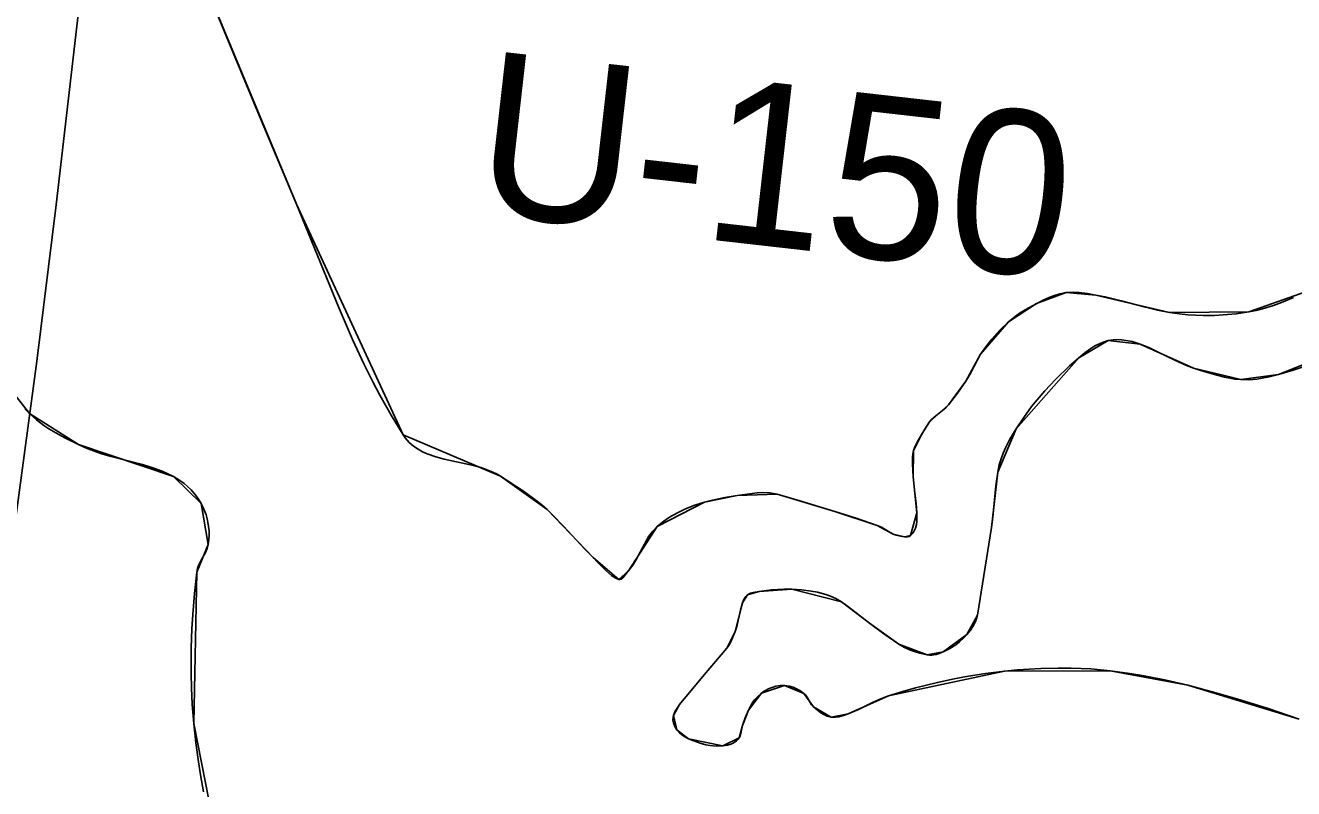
# Model space of a CAD drawing. Extents: x 3180038 to 3217926, y 922069 to 947485.
# Drawn here: x 3211600 to 3212244, y 928263 to 928651 of the extents above; entities that cross this region are included whole.
import ezdxf

# ---------------------------------------------------------------- set-up
doc = ezdxf.new("R2010")
doc.units = 0
for name, color, linetype in [('V-RIVR-RANG-IDEN', 7, 'Continuous'), ('V-SITE-VEGE', 7, 'Continuous'), ('V-TOPO-MINR', 7, 'Continuous'), ('V-TOPO-SHOR', 7, 'Continuous')]:
    doc.layers.add(name, color=color, linetype=linetype)

msp = doc.modelspace()

# ---------------------------------------------------------------- linework, layer by layer
at = {"layer": 'V-SITE-VEGE'}
for p, q in [((3211701.58, 928645.8), (3211675.95, 928709.14)), ((3211719.37, 928602.97), (3211701.58, 928645.8)), ((3211737.31, 928560.18), (3211719.37, 928602.97)), ((3211758.65, 928507.98), (3211737.31, 928560.18)), ((3212117.33, 928511.51), (3212109.4, 928507.35)), ((3212120.1, 928512.79), (3212117.33, 928511.51)), ((3212122.2, 928513.62), (3212120.1, 928512.79)), ((3212125.4, 928514.62), (3212122.2, 928513.62)), ((3212128.68, 928515.21), (3212125.4, 928514.62)), ((3212132.44, 928515.37), (3212128.68, 928515.21)), ((3212135.28, 928515.22), (3212132.44, 928515.37)), ((3212139.54, 928514.7), (3212135.28, 928515.22)), ((3212143.75, 928513.98), (3212139.54, 928514.7)), ((3212148.47, 928513.03), (3212143.75, 928513.98)), ((3212156.68, 928511.01), (3212148.47, 928513.03)), ((3212168.95, 928507.74), (3212156.68, 928511.01)), ((3212244.34, 928512.76), (3212238.21, 928510.2)), ((3211765.88, 928491.37), (3211758.65, 928507.98)), ((3212105.34, 928504.9), (3212102.74, 928503.11)), ((3212109.4, 928507.35), (3212105.34, 928504.9)), ((3212175.11, 928506.27), (3212168.95, 928507.74)), ((3212181.3, 928505.1), (3212175.11, 928506.27)), ((3212186.25, 928504.42), (3212181.3, 928505.1)), ((3212190.63, 928503.99), (3212186.25, 928504.42)), ((3212215.04, 928504.45), (3212208.52, 928503.84)), ((3212221.49, 928505.41), (3212215.04, 928504.45)), ((3212225.26, 928506.18), (3212221.49, 928505.41)), ((3212228.5, 928506.99), (3212225.26, 928506.18)), ((3212234.08, 928508.7), (3212228.5, 928506.99)), ((3212238.21, 928510.2), (3212234.08, 928508.7)), ((3212099.4, 928500.43), (3212094.9, 928496.14)), ((3212102.74, 928503.11), (3212099.4, 928500.43)), ((3212198.35, 928503.6), (3212190.63, 928503.99)), ((3212204.17, 928503.64), (3212198.35, 928503.6)), ((3212208.52, 928503.84), (3212204.17, 928503.64)), ((3212090.82, 928491.57), (3212088.31, 928488.36)), ((3212094.9, 928496.14), (3212090.82, 928491.57)), ((3211771.65, 928479.03), (3211765.88, 928491.37)), ((3212088.31, 928488.36), (3212085.22, 928483.86)), ((3212138.15, 928484.59), (3212141.23, 928486.81)), ((3212141.23, 928486.81), (3212143.34, 928488.1)), ((3212143.34, 928488.1), (3212146.26, 928489.54)), ((3212146.26, 928489.54), (3212147.98, 928490.2)), ((3212147.98, 928490.2), (3212150.01, 928490.79)), ((3212150.01, 928490.79), (3212152.53, 928491.21)), ((3212152.53, 928491.21), (3212155.12, 928491.32)), ((3212155.12, 928491.32), (3212156.87, 928491.23)), ((3212156.87, 928491.23), (3212159.2, 928490.94)), ((3212159.2, 928490.94), (3212162.29, 928490.29)), ((3212162.29, 928490.29), (3212166.24, 928489.05)), ((3212166.24, 928489.05), (3212170.76, 928487.22)), ((3212170.76, 928487.22), (3212175.19, 928485.17)), ((3212175.19, 928485.17), (3212183.96, 928480.84)), ((3211776.22, 928469.85), (3211771.65, 928479.03)), ((3212083.72, 928481.34), (3212079.65, 928473.55)), ((3212085.22, 928483.86), (3212083.72, 928481.34)), ((3212130.46, 928477.93), (3212135.15, 928482.12)), ((3212135.15, 928482.12), (3212138.15, 928484.59)), ((3212183.96, 928480.84), (3212189.94, 928478.16)), ((3212079.65, 928473.55), (3212077.7, 928470.17)), ((3212123.26, 928471.03), (3212130.46, 928477.93)), ((3212189.94, 928478.16), (3212193.47, 928476.82)), ((3212193.47, 928476.82), (3212199.35, 928474.87)), ((3212199.35, 928474.87), (3212205.26, 928473.15)), ((3212205.26, 928473.15), (3212209.23, 928472.2)), ((3212209.23, 928472.2), (3212214.52, 928471.28)), ((3212228.31, 928471.66), (3212231.91, 928472.4)), ((3212231.91, 928472.4), (3212236.68, 928473.61)), ((3212236.68, 928473.61), (3212244.1, 928475.76)), ((3212244.1, 928475.76), (3212251.3, 928478.22)), ((3211779.81, 928463.02), (3211776.22, 928469.85)), ((3212077.7, 928470.17), (3212073.52, 928464.01)), ((3212117.79, 928465.24), (3212123.26, 928471.03)), ((3212214.52, 928471.28), (3212217.56, 928470.95)), ((3212217.56, 928470.95), (3212221.57, 928470.88)), ((3212221.57, 928470.88), (3212225.61, 928471.23)), ((3212225.61, 928471.23), (3212228.31, 928471.66)), ((3211785.51, 928452.86), (3211779.81, 928463.02)), ((3212073.52, 928464.01), (3212068.95, 928458.13)), ((3212111.11, 928457.25), (3212113.91, 928460.74)), ((3212113.91, 928460.74), (3212117.79, 928465.24)), ((3211601.61, 928453.69), (3211599.3, 928456.08)), ((3211605.14, 928450.53), (3211601.61, 928453.69)), ((3211791.62, 928442.82), (3211785.51, 928452.86)), ((3212065.82, 928455.2), (3212062.38, 928452.57)), ((3212067.47, 928456.58), (3212065.82, 928455.2)), ((3212068.95, 928458.13), (3212067.47, 928456.58)), ((3212107.09, 928451.78), (3212111.11, 928457.25)), ((3211608.88, 928447.72), (3211605.14, 928450.53)), ((3211611.48, 928446.01), (3211608.88, 928447.72)), ((3212057.27, 928446.57), (3212053.64, 928440.42)), ((3212059.19, 928449.43), (3212057.27, 928446.57)), ((3212060.25, 928450.67), (3212059.19, 928449.43)), ((3212062.38, 928452.57), (3212060.25, 928450.67)), ((3212103.26, 928445.97), (3212107.09, 928451.78)), ((3211615.03, 928443.89), (3211611.48, 928446.01)), ((3211619.89, 928441.27), (3211615.03, 928443.89)), ((3211626.47, 928437.95), (3211619.89, 928441.27)), ((3211792.58, 928441.42), (3211791.62, 928442.82)), ((3211794.69, 928439.02), (3211792.58, 928441.42)), ((3212053.64, 928440.42), (3212051.96, 928437.18)), ((3212098.02, 928436.66), (3212100.12, 928440.68)), ((3212100.12, 928440.68), (3212103.26, 928445.97)), ((3211629.38, 928436.59), (3211626.47, 928437.95)), ((3211632.35, 928435.37), (3211629.38, 928436.59)), ((3211638.4, 928433.3), (3211632.35, 928435.37)), ((3211796.91, 928437.09), (3211794.69, 928439.02)), ((3211799.19, 928435.55), (3211796.91, 928437.09)), ((3211801.48, 928434.3), (3211799.19, 928435.55)), ((3211803.75, 928433.29), (3211801.48, 928434.3)), ((3212051.15, 928434.86), (3212050.79, 928433.21)), ((3212051.96, 928437.18), (3212051.15, 928434.86)), ((3212095.75, 928431.25), (3212096.65, 928433.59)), ((3212096.65, 928433.59), (3212098.02, 928436.66)), ((3211642.5, 928432.12), (3211638.4, 928433.3)), ((3211659.13, 928427.77), (3211642.5, 928432.12)), ((3211663.84, 928426.31), (3211659.13, 928427.77)), ((3211808.25, 928431.71), (3211803.75, 928433.29)), ((3211812.39, 928430.59), (3211808.25, 928431.71)), ((3211827.41, 928427.24), (3211812.39, 928430.59)), ((3211831.07, 928426.23), (3211827.41, 928427.24)), ((3212050.6, 928431.55), (3212050.54, 928428.21)), ((3212050.54, 928428.21), (3212050.96, 928421.54)), ((3212050.79, 928433.21), (3212050.6, 928431.55)), ((3212093.89, 928423.98), (3212094.65, 928427.67)), ((3212094.65, 928427.67), (3212095.75, 928431.25)), ((3211669.15, 928424.35), (3211663.84, 928426.31)), ((3211671.93, 928423.14), (3211669.15, 928424.35)), ((3211674.87, 928421.68), (3211671.93, 928423.14)), ((3211677.63, 928420.05), (3211674.87, 928421.68)), ((3211833.73, 928425.34), (3211831.07, 928426.23)), ((3211837.55, 928423.76), (3211833.73, 928425.34)), ((3211839.36, 928422.83), (3211837.55, 928423.76)), ((3211841.1, 928421.79), (3211839.36, 928422.83)), ((3211853.35, 928413.85), (3211841.1, 928421.79)), ((3212050.96, 928421.54), (3212051.57, 928414.67)), ((3212093, 928416.93), (3212093.89, 928423.98)), ((3211680.18, 928418.21), (3211677.63, 928420.05)), ((3211681.77, 928416.87), (3211680.18, 928418.21)), ((3211683.75, 928414.91), (3211681.77, 928416.87)), ((3211686.18, 928412), (3211683.75, 928414.91)), ((3212051.57, 928414.67), (3212052.37, 928407.8)), ((3212091.48, 928401.05), (3212093, 928416.93)), ((3211687.47, 928410.18), (3211686.18, 928412)), ((3211688.86, 928407.94), (3211687.47, 928410.18)), ((3211690.33, 928405.07), (3211688.86, 928407.94)), ((3211859.28, 928409.58), (3211853.35, 928413.85)), ((3211862.13, 928407.28), (3211859.28, 928409.58)), ((3211944.84, 928408.58), (3211939.95, 928407.05)), ((3211948.96, 928409.66), (3211944.84, 928408.58)), ((3211955.14, 928410.99), (3211948.96, 928409.66)), ((3211961.39, 928411.96), (3211955.14, 928410.99)), ((3211971.64, 928413.35), (3211961.39, 928411.96)), ((3211974.21, 928413.51), (3211971.64, 928413.35)), ((3211978.01, 928413.39), (3211974.21, 928413.51)), ((3211979.89, 928413.13), (3211978.01, 928413.39)), ((3211981.74, 928412.7), (3211979.89, 928413.13)), ((3212011.06, 928403.97), (3211981.74, 928412.7)), ((3212052.37, 928407.8), (3212052.73, 928403.22)), ((3211691.45, 928402.13), (3211690.33, 928405.07)), ((3211692.01, 928400.14), (3211691.45, 928402.13)), ((3211864.89, 928404.86), (3211862.13, 928407.28)), ((3211867.92, 928401.94), (3211864.89, 928404.86)), ((3211872.98, 928396.67), (3211867.92, 928401.94)), ((3211928.14, 928401.67), (3211925.95, 928400.28)), ((3211932.12, 928403.82), (3211928.14, 928401.67)), ((3211935.2, 928405.23), (3211932.12, 928403.82)), ((3211939.95, 928407.05), (3211935.2, 928405.23)), ((3212021.9, 928400.52), (3212011.06, 928403.97)), ((3212052.73, 928403.22), (3212052.84, 928398.8)), ((3211692.54, 928397.48), (3211692.01, 928400.14)), ((3211692.89, 928393.93), (3211692.54, 928397.48)), ((3211884.19, 928384.53), (3211872.98, 928396.67)), ((3211920.82, 928396.33), (3211918.51, 928393.96)), ((3211923.51, 928398.54), (3211920.82, 928396.33)), ((3211925.95, 928400.28), (3211923.51, 928398.54)), ((3212032.66, 928396.84), (3212021.9, 928400.52)), ((3212034.74, 928395.9), (3212032.66, 928396.84)), ((3212039.2, 928393.23), (3212034.74, 928395.9)), ((3212052.16, 928395.42), (3212051.66, 928394.34)), ((3212052.68, 928397.34), (3212052.16, 928395.42)), ((3212052.84, 928398.8), (3212052.68, 928397.34)), ((3212083.65, 928351.25), (3212090.77, 928395.78)), ((3212090.77, 928395.78), (3212091.48, 928401.05)), ((3211692.45, 928387.16), (3211692.78, 928389.67)), ((3211692.78, 928389.67), (3211692.91, 928391.93)), ((3211692.91, 928391.93), (3211692.89, 928393.93)), ((3211915.47, 928389.57), (3211909.93, 928379.11)), ((3211916.59, 928391.38), (3211915.47, 928389.57)), ((3211918.51, 928393.96), (3211916.59, 928391.38)), ((3212040.81, 928392.43), (3212039.2, 928393.23)), ((3212042.24, 928391.9), (3212040.81, 928392.43)), ((3212044.39, 928391.36), (3212042.24, 928391.9)), ((3212046.54, 928391.02), (3212044.39, 928391.36)), ((3212048.08, 928390.97), (3212046.54, 928391.02)), ((3212048.85, 928391.2), (3212048.08, 928390.97)), ((3212049.62, 928391.74), (3212048.85, 928391.2)), ((3212050.87, 928393.12), (3212049.62, 928391.74)), ((3212051.66, 928394.34), (3212050.87, 928393.12)), ((3211688.91, 928379.13), (3211691.04, 928383.12)), ((3211691.04, 928383.12), (3211691.9, 928385.12)), ((3211691.9, 928385.12), (3211692.45, 928387.16)), ((3211894.7, 928373.92), (3211884.19, 928384.53)), ((3211687.04, 928374.84), (3211687.6, 928376.43)), ((3211687.6, 928376.43), (3211688.91, 928379.13)), ((3211908.3, 928376.57), (3211903.32, 928370.26)), ((3211909.93, 928379.11), (3211908.3, 928376.57)), ((3211685.48, 928362.27), (3211686.65, 928372.99)), ((3211686.65, 928372.99), (3211687.04, 928374.84)), ((3211897.56, 928371.4), (3211894.7, 928373.92)), ((3211899.39, 928370.14), (3211897.56, 928371.4)), ((3211901.22, 928369.3), (3211899.39, 928370.14)), ((3211901.84, 928369.26), (3211901.22, 928369.3)), ((3211902.38, 928369.47), (3211901.84, 928369.26)), ((3211903.32, 928370.26), (3211902.38, 928369.47)), ((3211968.15, 928362.3), (3211969.61, 928362.76)), ((3211969.61, 928362.76), (3211972.6, 928363.24)), ((3211972.6, 928363.24), (3211978.85, 928364.02)), ((3211978.85, 928364.02), (3211985.1, 928364.41)), ((3211985.1, 928364.41), (3211989.26, 928364.36)), ((3211989.26, 928364.36), (3211994.16, 928364.04)), ((3211994.16, 928364.04), (3211999.07, 928363.47)), ((3211999.07, 928363.47), (3212002.32, 928362.87)), ((3212002.32, 928362.87), (3212006.57, 928361.73)), ((3211684.59, 928351.45), (3211685.48, 928362.27)), ((3211963.05, 928353.78), (3211964.11, 928357.44)), ((3211964.11, 928357.44), (3211964.8, 928359.14)), ((3211964.8, 928359.14), (3211965.79, 928360.68)), ((3211965.79, 928360.68), (3211966.74, 928361.53)), ((3211966.74, 928361.53), (3211968.15, 928362.3)), ((3212006.57, 928361.73), (3212008.95, 928360.87)), ((3212008.95, 928360.87), (3212011.59, 928359.67)), ((3212011.59, 928359.67), (3212014.5, 928357.98)), ((3212014.5, 928357.98), (3212018.23, 928355.32)), ((3211684.17, 928344.19), (3211684.59, 928351.45)), ((3211961.19, 928345.49), (3211963.05, 928353.78)), ((3212018.23, 928355.32), (3212028.64, 928347.08)), ((3212082.44, 928347.61), (3212083.31, 928349.88)), ((3212083.31, 928349.88), (3212083.65, 928351.25)), ((3211683.82, 928334.49), (3211684.17, 928344.19)), ((3211960.32, 928342.81), (3211961.19, 928345.49)), ((3212028.64, 928347.08), (3212036.01, 928341.73)), ((3212078.2, 928341.35), (3212080.02, 928343.63)), ((3212080.02, 928343.63), (3212081.58, 928345.98)), ((3212081.58, 928345.98), (3212082.44, 928347.61)), ((3211957.53, 928336.31), (3211958.59, 928338.4)), ((3211958.59, 928338.4), (3211960.32, 928342.81)), ((3212036.01, 928341.73), (3212043.61, 928336.5)), ((3212072.6, 928336.19), (3212074.5, 928337.66)), ((3212074.5, 928337.66), (3212076.89, 928339.9)), ((3212076.89, 928339.9), (3212078.2, 928341.35)), ((3211683.76, 928321.55), (3211683.82, 928334.49)), ((3211944.71, 928320.78), (3211956.21, 928334.39)), ((3211956.21, 928334.39), (3211957.53, 928336.31)), ((3212043.61, 928336.5), (3212046.49, 928334.81)), ((3212046.49, 928334.81), (3212049.5, 928333.42)), ((3212049.5, 928333.42), (3212051.56, 928332.65)), ((3212051.56, 928332.65), (3212054.34, 928331.8)), ((3212054.34, 928331.8), (3212058.04, 928330.99)), ((3212058.04, 928330.99), (3212059.17, 928330.87)), ((3212059.17, 928330.87), (3212060.31, 928330.88)), ((3212060.31, 928330.88), (3212062.62, 928331.24)), ((3212062.62, 928331.24), (3212064.16, 928331.7)), ((3212064.16, 928331.7), (3212066.18, 928332.53)), ((3212066.18, 928332.53), (3212069.54, 928334.26)), ((3212069.54, 928334.26), (3212072.6, 928336.19)), ((3212115.75, 928324.11), (3212103.96, 928323.38)), ((3212124.6, 928324.32), (3212115.75, 928324.11)), ((3212131.24, 928324.28), (3212124.6, 928324.32)), ((3212141.17, 928323.83), (3212131.24, 928324.28)), ((3212146.12, 928323.43), (3212141.17, 928323.83)), ((3211683.95, 928314.16), (3211683.76, 928321.55)), ((3211932.16, 928305.71), (3211944.71, 928320.78)), ((3212071.67, 928318.85), (3212063.23, 928317.01)), ((3212078.03, 928320.05), (3212071.67, 928318.85)), ((3212087.61, 928321.59), (3212078.03, 928320.05)), ((3212097.26, 928322.76), (3212087.61, 928321.59)), ((3212103.96, 928323.38), (3212097.26, 928322.76)), ((3212151.06, 928322.9), (3212146.12, 928323.43)), ((3212160.98, 928321.55), (3212151.06, 928322.9)), ((3212168.4, 928320.31), (3212160.98, 928321.55)), ((3212179.47, 928318.13), (3212168.4, 928320.31)), ((3212190.51, 928315.53), (3212179.47, 928318.13)), ((3211684.36, 928305.74), (3211683.95, 928314.16)), ((3211973.78, 928311.48), (3211971.87, 928309.84)), ((3211975.21, 928312.49), (3211973.78, 928311.48)), ((3211977.76, 928313.9), (3211975.21, 928312.49)), ((3211979.69, 928314.66), (3211977.76, 928313.9)), ((3211981.15, 928315.06), (3211979.69, 928314.66)), ((3211983.32, 928315.41), (3211981.15, 928315.06)), ((3211985.48, 928315.46), (3211983.32, 928315.41)), ((3211987.96, 928315.11), (3211985.48, 928315.46)), ((3211989.82, 928314.53), (3211987.96, 928315.11)), ((3211991.21, 928313.94), (3211989.82, 928314.53)), ((3211993.27, 928312.82), (3211991.21, 928313.94)), ((3211995.31, 928311.42), (3211993.27, 928312.82)), ((3211996.15, 928310.66), (3211995.31, 928311.42)), ((3212045.67, 928312.39), (3212038.41, 928310.18)), ((3212052.03, 928314.18), (3212045.67, 928312.39)), ((3212063.23, 928317.01), (3212052.03, 928314.18)), ((3212204.86, 928311.71), (3212190.51, 928315.53)), ((3212215.51, 928308.63), (3212204.86, 928311.71)), ((3211685.12, 928296.17), (3211684.36, 928305.74)), ((3211929.98, 928302.32), (3211931.2, 928304.42)), ((3211931.2, 928304.42), (3211932.16, 928305.71)), ((3211968.34, 928305.31), (3211967.13, 928302.93)), ((3211969.39, 928306.96), (3211968.34, 928305.31)), ((3211970.29, 928308.14), (3211969.39, 928306.96)), ((3211971.87, 928309.84), (3211970.29, 928308.14)), ((3211997.24, 928309.16), (3211996.15, 928310.66)), ((3211998.51, 928306.76), (3211997.24, 928309.16)), ((3211999.24, 928305.62), (3211998.51, 928306.76)), ((3212000.18, 928304.59), (3211999.24, 928305.62)), ((3212002.29, 928302.81), (3212000.18, 928304.59)), ((3212030.61, 928306.97), (3212023.07, 928303.2)), ((3212034.45, 928308.71), (3212030.61, 928306.97)), ((3212038.41, 928310.18), (3212034.45, 928308.71)), ((3212231.37, 928303.67), (3212215.51, 928308.63)), ((3211928.75, 928297.72), (3211928.8, 928299.31)), ((3211928.8, 928299.31), (3211929.03, 928300.17)), ((3211929.03, 928300.17), (3211929.98, 928302.32)), ((3211965.53, 928299.05), (3211964.12, 928295.13)), ((3211967.13, 928302.93), (3211965.53, 928299.05)), ((3212003.92, 928301.59), (3212002.29, 928302.81)), ((3212005.19, 928300.79), (3212003.92, 928301.59)), ((3212007.16, 928299.87), (3212005.19, 928300.79)), ((3212009.22, 928299.38), (3212007.16, 928299.87)), ((3212011.38, 928299.33), (3212009.22, 928299.38)), ((3212013.04, 928299.54), (3212011.38, 928299.33)), ((3212015.52, 928300.13), (3212013.04, 928299.54)), ((3212017.92, 928300.94), (3212015.52, 928300.13)), ((3212023.07, 928303.2), (3212017.92, 928300.94)), ((3212247.16, 928298.26), (3212231.37, 928303.67)), ((3211686.18, 928286.33), (3211685.12, 928296.17)), ((3211928.99, 928296.48), (3211928.75, 928297.72)), ((3211929.71, 928294.64), (3211928.99, 928296.48)), ((3211930.81, 928292.9), (3211929.71, 928294.64)), ((3211932.11, 928291.41), (3211930.81, 928292.9)), ((3211964.12, 928295.13), (3211963.34, 928290.98)), ((3211687.52, 928276.54), (3211686.18, 928286.33)), ((3211933.15, 928290.51), (3211932.11, 928291.41)), ((3211934.83, 928289.37), (3211933.15, 928290.51)), ((3211936.7, 928288.38), (3211934.83, 928289.37)), ((3211938.85, 928287.41), (3211936.7, 928288.38)), ((3211942.67, 928286.05), (3211938.85, 928287.41)), ((3211945.56, 928285.32), (3211942.67, 928286.05)), ((3211947.73, 928284.94), (3211945.56, 928285.32)), ((3211956.44, 928285.06), (3211954.16, 928284.72)), ((3211958.15, 928285.55), (3211956.44, 928285.06)), ((3211959.38, 928286.09), (3211958.15, 928285.55)), ((3211961.07, 928287.23), (3211959.38, 928286.09)), ((3211961.81, 928287.97), (3211961.07, 928287.23)), ((3211962.45, 928288.82), (3211961.81, 928287.97)), ((3211962.88, 928289.59), (3211962.45, 928288.82)), ((3211963.34, 928290.98), (3211962.88, 928289.59)), ((3211950.97, 928284.65), (3211947.73, 928284.94)), ((3211954.16, 928284.72), (3211950.97, 928284.65)), ((3211688.58, 928270.03), (3211687.52, 928276.54)), ((3211690.17, 928261.37), (3211688.58, 928270.03))]:
    msp.add_line(p, q, dxfattribs=at)
at = {"layer": 'V-TOPO-MINR'}
msp.add_lwpolyline([(3211594.67, 928400.8), (3211605.36, 928480.27), (3211615.2, 928559.85), (3211698.19, 929278.05)], dxfattribs=at)
at = {"layer": 'V-TOPO-SHOR'}
for points in [[(3211689.96, 928674.49), (3211737.31, 928560.18), (3211791.62, 928442.82), (3211841.1, 928421.79), (3211864.88, 928404.86), (3211888.19, 928380.54), (3211901.22, 928369.3), (3211906.09, 928373.79), (3211920.82, 928396.33), (3211944.84, 928408.58), (3211961.38, 928411.96), (3211981.74, 928412.7), (3211993.23, 928409.31), (3212011.06, 928403.97), (3212032.66, 928396.84), (3212040.81, 928392.43), (3212046.54, 928391.02), (3212049.62, 928391.74), (3212052.73, 928403.22), (3212050.96, 928421.54), (3212051.14, 928434.86), (3212055.52, 928443.58), (3212059.19, 928449.43), (3212068.95, 928458.13), (3212077.7, 928470.17), (3212085.22, 928483.86), (3212099.4, 928500.43), (3212113.67, 928509.64), (3212128.68, 928515.21), (3212143.75, 928513.98), (3212181.3, 928505.1), (3212221.49, 928505.41), (3212250.44, 928515.64)], [(3212269.72, 928486.87), (3212236.68, 928473.61), (3212217.56, 928470.95), (3212193.47, 928476.82), (3212166.24, 928489.05), (3212150.01, 928490.79), (3212135.15, 928482.12), (3212103.26, 928445.97), (3212093.89, 928423.98), (3212090.77, 928395.78), (3212083.65, 928351.25), (3212078.2, 928341.35), (3212066.18, 928332.53), (3212058.04, 928330.99), (3212043.61, 928336.5), (3212028.64, 928347.08), (3212014.5, 928357.98), (3211989.26, 928364.36), (3211972.6, 928363.24), (3211966.74, 928361.53), (3211964.11, 928357.44), (3211960.32, 928342.81), (3211956.21, 928334.39), (3211944.71, 928320.78), (3211932.16, 928305.71), (3211929.03, 928300.17), (3211930.81, 928292.9), (3211936.7, 928288.38), (3211954.16, 928284.72), (3211962.45, 928288.82), (3211964.12, 928295.13), (3211967.13, 928302.93), (3211973.78, 928311.48), (3211985.48, 928315.46), (3211995.31, 928311.42), (3212000.18, 928304.59), (3212009.22, 928299.38), (3212017.92, 928300.94), (3212038.41, 928310.18), (3212097.26, 928322.76), (3212151.06, 928322.9), (3212190.51, 928315.53), (3212247.16, 928298.27)], [(3211585.58, 928474.13), (3211601.61, 928453.69), (3211626.47, 928437.95), (3211674.87, 928421.68), (3211688.86, 928407.94), (3211692.45, 928387.16), (3211686.65, 928372.99), (3211685.12, 928296.17), (3211698.77, 928227.19)]]:
    msp.add_lwpolyline(points, dxfattribs=at)

# ---------------------------------------------------------------- texts
at = {"layer": 'V-RIVR-RANG-IDEN'}
msp.add_text('U-150', height=83, rotation=353.53236, dxfattribs=at).set_placement((3211825.98, 928555.93))

doc.saveas('drawing.dxf')
